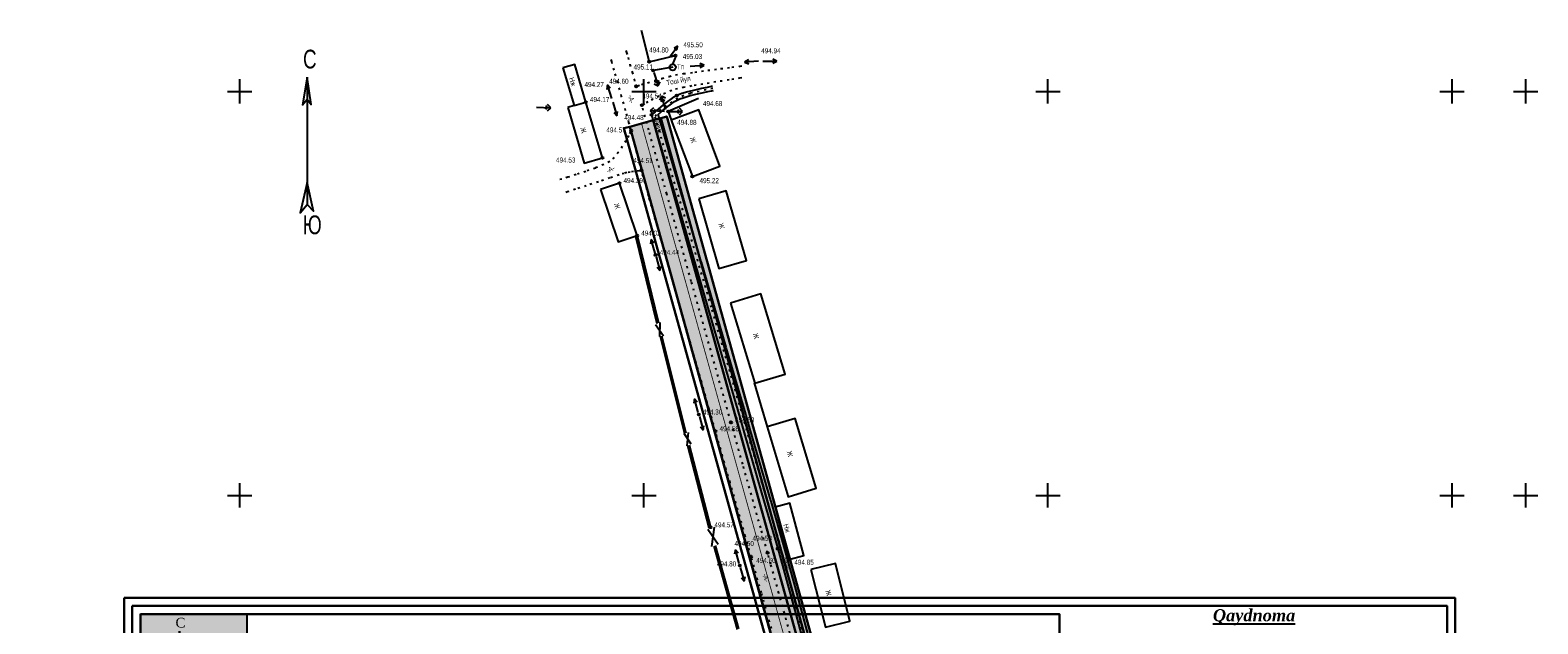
# Model space of a CAD drawing. Extents: x 0 to 667088, y 0 to 6446.
# Tile 490 of 518: x 2935 to 3308, y 447 to 594. Entities that reach past the tile are written whole.
import ezdxf

# ---------------------------------------------------------------- set-up
doc = ezdxf.new("R2010")
doc.units = 0
doc.header["$MEASUREMENT"] = 0
for name, pattern in [('CONTI', [0]), ('STRIH_1', [3, 2, -1]), ('STROT', [1.7, 0.5, -1.2])]:
    doc.linetypes.add(name, pattern=pattern)
for name, color, linetype in [('(002) Рамка', 7, 'Continuous'), ('(004) Точки рельефа', 7, 'Continuous'), ('NAD_M0', 7, 'CONTI'), ('PI_DT0', 3, 'CONTI'), ('PI_OT0', 172, 'CONTI'), ('PI_TT0', 5, 'CONTI'), ('SETKR', 2, 'CONTI'), ('SIT_L0', 250, 'CONTI'), ('STR_L0', 6, 'CONTI'), ('USLZN0', 250, 'CONTI'), ('ZAPSK0', 250, 'CONTI')]:
    doc.layers.add(name, color=color, linetype=linetype)
doc.layers.add('.', color=7, linetype='Continuous', lineweight=15)
doc.styles.add('SHRFT', font='TXT', dxfattribs={"width": 0.75})
doc.styles.get("Standard").update_dxf_attribs({"font": 'times.ttf'})
doc.linetypes.add('ОГРАДА_ГЛИН', pattern='A,4,["|",Standard,S=0.8,R=0,X=0,Y=-0.8],0.5,["|",Standard,S=0.8,R=0,X=0,Y=-0.8],3.5', length=8)

# ---------------------------------------------------------------- blocks, each defined once
blk = doc.blocks.new('BL_333')
at = {"color": 0}
for p, q in [((-3, 0), (3, 0)), ((0, -3), (0, 3))]:
    blk.add_line(p, q, dxfattribs=at)
blk = doc.blocks.new('BL_4030')
at = {"color": 0}
for p, q in [((0.5, 0), (4, 0)), ((2.7, 0.5), (3.2, 0)), ((3.2, 0), (2.7, -0.5)), ((4, 0), (3.2, 0.8)), ((3.2, -0.8), (4, 0))]:
    blk.add_line(p, q, dxfattribs=at)
blk = doc.blocks.new('BL_4031')
at = {"color": 0}
for p, q in [((0.5, 0), (4, 0)), ((4, 0), (3, 0.5)), ((3, -0.5), (4, 0))]:
    blk.add_line(p, q, dxfattribs=at)
blk = doc.blocks.new('BL_86')
at = {"color": 0}
for p, q in [((-0.65, 2.75), (1.25, 5.25)), ((1.25, 5.25), (0.4, 4.75)), ((0.4, 4.75), (1.02, 4.35)), ((0.62, 4.7), (1.2, 5.25)), ((1.2, 5.25), (0.87, 4.45)), ((1.02, 4.35), (1.2, 5.25)), ((0.85, 2.75), (-0.65, 2.75)), ((0, 0.75), (0.85, 2.75))]:
    blk.add_line(p, q, dxfattribs=at)
blk.add_circle((0, 0), 0.75, dxfattribs=at)
blk = doc.blocks.new('009')
at = {"layer": 'PI_DT0', "color": 5, "linetype": 'Continuous'}
for points in [[(361.32, 236.27), (360.72, 232.85), (361.31, 233.55), (361.79, 232.89), (361.32, 236.27)], [(361.32, 236.27), (361.26, 220.52)], [(361.27, 223.24), (360.4, 219.48), (361.26, 220.52), (362.07, 219.71), (361.27, 223.24)]]:
    blk.add_lwpolyline(points, dxfattribs=at)
at = {"layer": '(004) Точки рельефа', "color": 7, "style": 'SHRFT', "width": 0.75}
for s, p in [('С', (360.81, 237.36)), ('Ю', (360.71, 216.85))]:
    blk.add_text(s, height=2.32, rotation=359.7982, dxfattribs=at).set_placement(p)
blk = doc.blocks.new('rhy')
at = {"layer": 'PI_TT0', "color": 0}
for centre in [(1442.03116, 586.39), (1448.54116, 587.91), (1443.04116, 584.22), (1438.83116, 580.29), (1426.41116, 576.4), (1440.24116, 575.63), (1448.87116, 578.01), (1442.61116, 573.22), (1446.75116, 574.04), (1437.61116, 569.31), (1430.49116, 562.61), (1440.17116, 559.45), (1434.71116, 556.35), (1452.74116, 557.97), (1439.10116, 543.34), (1443.66116, 538.56), (1454.35116, 499.07), (1462.31116, 497.12), (1458.47116, 494.93), (1457.21116, 471.15), (1467.30116, 463.84), (1471.37116, 464.86), (1473.86116, 465.87), (1476.66116, 463.22), (1464.47116, 461.7)]:
    blk.add_circle(centre, 0.25, dxfattribs=at)
for p in [(1442.03116, 586.39), (1448.54116, 587.91), (1443.04116, 584.22), (1438.83116, 580.29), (1426.41116, 576.4), (1440.24116, 575.63), (1448.87116, 578.01), (1442.61116, 573.22), (1446.75116, 574.04), (1437.61116, 569.31), (1430.49116, 562.61), (1434.71116, 556.35), (1440.17116, 559.45), (1452.74116, 557.97), (1439.10116, 543.34), (1443.66116, 538.56), (1454.35116, 499.07), (1462.31116, 497.12), (1458.47116, 494.93), (1457.21116, 471.15), (1467.30116, 463.84), (1471.37116, 464.86), (1473.86116, 465.87), (1476.66116, 463.22), (1464.47116, 461.7)]:
    blk.add_point(p, dxfattribs=at)
at = {"layer": 'SIT_L0', "color": 250}
for p, q in [((1455.66116, 585.53), (1454.63116, 585.96)), ((1466.62116, 586.83), (1465.66116, 586.26)), ((1469.15116, 586.51), (1465.66116, 586.26)), ((1465.66116, 586.26), (1466.69116, 585.83)), ((1447.88116, 585), (1443.04116, 584.22)), ((1443.19116, 583.74), (1444.27116, 580.41)), ((1452.17116, 585.28), (1455.66116, 585.53)), ((1454.70116, 584.96), (1455.66116, 585.53)), ((1443.26116, 580.93), (1444.27116, 580.41)), ((1444.03116, 581.18), (1443.40116, 581.5)), ((1444.35116, 581.81), (1444.03116, 581.18)), ((1444.27116, 580.41), (1444.79116, 581.42)), ((1414.21116, 575.11), (1417.71116, 575)), ((1416.91116, 575.03), (1416.39116, 574.54)), ((1416.42116, 575.54), (1416.91116, 575.03)), ((1416.88116, 574.23), (1417.71116, 575)), ((1417.71116, 575), (1416.93116, 575.82)), ((1433.09116, 576.36), (1434.04116, 572.99)), ((1443.16116, 574.96), (1442.33116, 574.19)), ((1443.13116, 574.16), (1443.65116, 574.65)), ((1445.10116, 577.87), (1444.58116, 576.86)), ((1445.02116, 576.47), (1445.34116, 577.1)), ((1446.18116, 574.54), (1445.10116, 577.87)), ((1446.11116, 577.35), (1445.10116, 577.87)), ((1445.34116, 577.1), (1445.97116, 576.78)), ((1433.29116, 573.82), (1434.04116, 572.99)), ((1434.04116, 572.99), (1434.25116, 574.09)), ((1445.83116, 574.08), (1442.33116, 574.19)), ((1442.33116, 574.19), (1443.11116, 573.37)), ((1443.62116, 573.65), (1443.13116, 574.16)), ((1442.58116, 542.41), (1442.37116, 541.31)), ((1443.53116, 539.04), (1442.58116, 542.41)), ((1443.33116, 541.58), (1442.58116, 542.41)), ((1443.79116, 538.08), (1444.71116, 534.7)), ((1443.96116, 535.53), (1444.71116, 534.7)), ((1444.71116, 534.7), (1444.93116, 535.79)), ((1443.62821, 521.34327), (1445.64116, 518.52)), ((1444.72116, 521.83), (1444.62116, 518.34)), ((1453.30116, 502.93), (1453.08116, 501.84)), ((1454.22116, 499.55), (1453.30116, 502.93)), ((1454.05116, 502.1), (1453.30116, 502.93)), ((1454.48116, 498.59), (1455.40116, 495.21)), ((1455.40116, 495.21), (1455.62116, 496.3)), ((1452.47116, 491.71), (1450.73116, 494.37)), ((1451.71116, 494.65), (1451.35116, 491.29)), ((1454.65116, 496.04), (1455.40116, 495.21)), ((1456.54116, 470.68), (1459.14116, 467)), ((1458.11116, 471.17), (1457.52116, 466.4)), ((1463.42116, 465.56), (1463.20116, 464.47)), ((1464.34116, 462.18), (1463.42116, 465.56)), ((1464.17116, 464.73), (1463.42116, 465.56)), ((1464.61116, 461.22), (1465.60116, 457.86)), ((1465.60116, 457.86), (1465.80116, 458.96)), ((1464.84116, 458.68), (1465.60116, 457.86))]:
    blk.add_line(p, q, dxfattribs=at)
at = {"layer": 'STR_L0', "color": 0}
for points in [[(1440.08116, 594.2), (1442.03116, 586.39), (1448.54116, 587.91)], [(1420.72116, 584.86), (1423.48116, 575.53), (1426.41116, 576.4), (1423.65116, 585.73), (1420.72116, 584.86)], [(1457.75116, 580.29), (1457.38116, 580.22), (1456.40116, 580.03), (1454.99116, 579.73), (1453.34116, 579.36), (1451.65116, 578.94), (1450.10116, 578.48), (1448.87116, 578.01), (1447.79116, 577.4), (1446.61116, 576.58), (1445.43116, 575.67), (1444.34116, 574.76), (1443.44116, 573.98), (1442.83116, 573.43), (1442.61116, 573.22), (1444.09116, 568.16), (1447.96116, 554.9), (1453.40116, 536.3), (1459.54116, 515.23), (1464.46116, 498.35), (1465.56116, 494.56), (1470.62116, 477.15), (1473.86116, 465.87), (1476.03116, 458.1), (1478.34116, 449.66), (1480.66116, 441.03)], [(1461.13116, 515.7), (1454.99116, 536.76), (1454.95116, 536.88), (1449.80116, 554.51), (1449.55116, 555.36), (1445.68116, 568.62), (1445.65116, 568.73), (1444.30116, 573.33), (1445.02116, 573.96), (1446.09116, 574.85), (1447.23116, 575.73), (1448.35116, 576.51), (1449.32116, 577.06), (1449.61116, 577.17), (1450.44116, 577.48), (1451.93116, 577.93), (1453.58116, 578.34), (1455.21116, 578.7), (1456.61116, 579), (1457.50116, 579.17), (1457.58116, 579.19), (1457.95116, 579.26)], [(1421.93116, 575.07), (1426.01116, 561.28), (1430.49116, 562.61), (1426.41116, 576.4)], [(1423.48116, 575.53), (1421.93116, 575.07)], [(1454.23116, 577.28), (1446.75116, 574.04), (1447.51116, 571.99)], [(1447.54116, 571.92), (1452.74116, 557.97), (1459.56116, 560.51), (1454.36116, 574.46), (1447.54116, 571.92)], [(1429.99116, 554.76), (1434.36116, 541.81), (1439.10116, 543.34), (1439.08116, 543.4), (1434.71116, 556.35), (1429.99116, 554.76)], [(1454.32116, 552.49), (1459.31116, 535.2), (1466.12116, 537.16), (1461.13116, 554.45), (1454.32116, 552.49)], [(1462.15116, 526.64), (1468.21116, 506.79), (1475.72116, 509.09), (1469.66116, 528.94), (1462.15116, 526.64)], [(1475.45116, 466.32), (1472.21116, 477.61), (1472.17116, 477.75), (1467.15116, 495.02), (1466.05116, 498.81), (1465.94116, 499.19), (1461.13116, 515.69)], [(1468.01116, 506.88), (1469.67116, 501.32), (1471.27116, 495.98)], [(1471.25116, 495.99), (1476.42116, 478.73), (1483.37116, 480.81), (1478.20116, 498.07), (1471.25116, 495.99)], [(1473.24116, 476.13), (1476.66116, 463.22), (1480.32116, 464.19), (1476.90116, 477.1), (1473.24116, 476.13)], [(1482.26116, 441.46), (1479.94116, 450.09), (1479.70116, 450.97), (1477.95116, 457.37), (1477.63116, 458.54), (1475.46116, 466.31)], [(1482.09116, 460.67), (1485.68116, 446.4), (1491.75116, 447.93), (1488.16116, 462.2), (1482.09116, 460.67)]]:
    blk.add_lwpolyline(points, dxfattribs=at)
at = {"layer": 'STR_L0', "color": 0, "linetype": 'STROT'}
for points in [[(1472.31116, 446.13), (1469.83116, 454.92), (1468.01116, 461.35), (1467.30116, 463.84), (1465.85116, 468.96), (1462.08116, 482.22), (1458.47116, 494.93), (1456.91116, 500.44), (1451.23116, 520.45), (1445.95116, 539.07), (1441.96116, 553.12), (1440.17116, 559.45), (1439.79116, 560.85), (1439.42116, 562.26), (1439.06116, 563.67), (1438.70116, 565.08), (1438.35116, 566.49), (1437.99116, 567.9), (1437.61116, 569.31), (1437.05116, 571.34), (1436.22116, 574.31), (1435.25116, 577.77), (1434.26116, 581.25), (1433.40116, 584.31), (1432.79116, 586.48), (1432.56116, 587.3)], [(1436.32116, 589.18), (1436.46116, 588.69), (1436.82116, 587.42), (1437.31116, 585.68), (1437.84116, 583.79), (1438.33116, 582.05), (1438.69116, 580.78), (1438.83116, 580.29), (1439.20116, 580.41), (1440.19116, 580.74), (1441.63116, 581.2), (1443.36116, 581.73), (1445.21116, 582.27), (1447.01116, 582.75), (1448.60116, 583.11), (1450.57116, 583.43), (1453.36116, 583.83), (1456.55116, 584.26), (1459.75116, 584.67), (1462.54116, 585.03), (1464.52116, 585.27), (1465.27116, 585.36)], [(1476.88116, 444.96), (1474.15116, 454.84), (1472.15116, 462.06), (1471.37116, 464.86), (1469.65116, 471), (1465.20116, 486.82), (1462.31116, 497.12), (1459.12116, 508.46), (1452.49116, 532.03), (1446.41116, 553.67), (1441.96116, 569.49), (1440.24116, 575.63), (1440.55116, 575.81), (1441.38116, 576.29), (1442.60116, 576.96), (1444.07116, 577.73), (1445.65116, 578.51), (1447.21116, 579.18), (1448.60116, 579.66), (1450.45116, 580.07), (1453.20116, 580.57), (1456.40116, 581.11), (1459.64116, 581.62), (1462.48116, 582.06), (1464.50116, 582.37), (1465.27116, 582.48)], [(1437.61116, 569.31), (1437.44116, 568.98), (1436.98116, 568.09), (1436.29116, 566.84), (1435.41116, 565.4), (1434.42116, 563.95), (1433.36116, 562.66), (1432.30116, 561.71), (1430.84116, 560.94), (1428.77116, 560.08), (1426.38116, 559.23), (1424.00116, 558.44), (1421.91116, 557.79), (1420.43116, 557.35), (1419.87116, 557.18)], [(1440.17116, 559.45), (1440.01116, 559.43), (1439.56116, 559.38), (1438.92116, 559.31), (1438.15116, 559.2), (1437.33116, 559.08), (1436.55116, 558.93), (1435.88116, 558.76), (1434.62116, 558.37), (1432.35116, 557.63), (1429.49116, 556.69), (1426.50116, 555.7), (1423.82116, 554.81), (1421.88116, 554.17), (1421.14116, 553.92)]]:
    blk.add_lwpolyline(points, dxfattribs=at)
at = {"layer": 'ZAPSK0', "color": 4, "linetype": 'STROT'}
blk.add_lwpolyline([(1457.78594, 579.78069), (1452.25095, 578.56011), (1449.07333, 577.41643), (1444.92484, 574.55118), (1443.49605, 572.73287), (1446.71723, 561.55518), (1451.51123, 545.65725), (1457.58266, 524.937), (1465.56075, 497.26734), (1474.55463, 466.17031), (1479.99774, 445.37191), (1488.06814, 415.90471), (1491.27695, 402.29093), (1493.33001, 392.97424), (1500.29809, 369.93853), (1510.9952, 333.36517), (1514.50131, 321.94119), (1521.86126, 294.13835), (1526.29092, 275.85754)], dxfattribs=at)
at = {"layer": 'ZAPSK0', "color": 0, "ltscale": 0.5}
for points in [[(1438.71238, 543.24591), (1443.94313, 521.63349)], [(1444.744, 518.43065), (1450.77444, 494.47148)], [(1451.53356, 491.40157), (1456.82402, 471.04937)], [(1458.03573, 466.51327), (1463.81032, 445.88218)]]:
    blk.add_lwpolyline(points, dxfattribs=at)
at = {"layer": 'ZAPSK0', "color": 0, "linetype": 'ОГРАДА_ГЛИН', "ltscale": 0.5}
for points in [[(1439.10116, 543.34), (1444.3319, 521.72758)], [(1445.13191, 518.52829), (1451.16235, 494.56911)], [(1451.9207, 491.5022), (1457.21116, 471.15)], [(1458.42093, 466.62109), (1464.19551, 445.99)]]:
    blk.add_lwpolyline(points, dxfattribs=at)
at = {"layer": '(002) Рамка', "xscale": 2.000000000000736, "yscale": 2.000000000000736, "zscale": 2.000000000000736, "rotation": 0.1847134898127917}
blk.add_blockref('009', (636.31615, 107.67558), dxfattribs=at)
at = {"layer": 'SETKR', "color": 112}
for p in [(1240.75116, 579.05), (1340.75116, 579.05), (1440.75116, 579.05), (1540.75116, 579.05), (1640.75116, 579.05), (1240.75116, 479.05), (1340.75116, 479.05), (1440.75116, 479.05), (1540.75116, 479.05), (1640.75116, 479.05)]:
    blk.add_blockref('BL_333', p, dxfattribs=at)
at = {"layer": 'USLZN0', "color": 250}
for name, p in [('BL_86', (1447.88116, 585)), ('BL_4031', (1469.65116, 586.55)), ('BL_4030', (1446.33116, 574.06))]:
    blk.add_blockref(name, p, dxfattribs=at)
at = {"layer": 'USLZN0', "color": 250, "rotation": 108}
blk.add_blockref('BL_4031', (1432.96116, 576.84), dxfattribs=at)
at = {"layer": 'NAD_M0', "color": 1, "style": 'SHRFT', "width": 0.75}
blk.add_text('Тп', height=1.25, dxfattribs=at).set_placement((1448.91392, 584.51121))
at = {"layer": 'NAD_M0', "color": 7, "style": 'SHRFT', "width": 0.75}
for s, rotation, p in [('Нж', 287, (1422.22116, 582.29)), ('Тош йул', 11, (1446.42116, 580.55)), ('-А-', 285, (1436.79116, 578)), ('арик', 286, (1443.30116, 571.68)), ('Ж', 286, (1424.97116, 569.95)), ('Ж', 291, (1452.07116, 567.48)), ('-А-', 26, (1431.82116, 558.75)), ('Ж', 287, (1433.33116, 551.14)), ('Ж', 287, (1459.17116, 546.27)), ('Ж', 286, (1467.71116, 519.05)), ('Ж', 285, (1476.10116, 489.87)), ('Нж', 286, (1475.24116, 471.81)), ('арик', 285, (1474.84116, 463.69)), ('-А-', 286, (1470.03116, 459.49)), ('Ж', 284, (1485.64116, 455.46))]:
    blk.add_text(s, height=1.25, rotation=rotation, dxfattribs=at).set_placement(p)
at = {"layer": 'PI_OT0', "color": 0, "style": 'SHRFT', "width": 0.75}
for s, p in [('494.80', (1442.05536, 588.66814)), ('495.50', (1450.53692, 589.96334)), ('494.94', (1469.78585, 588.47476)), ('495.03', (1450.37694, 587.05535)), ('494.60', (1432.16981, 580.92245)), ('495.11', (1438.20593, 584.45262)), ('494.27', (1426.05667, 580.11464)), ('494.54', (1440.37591, 577.26815)), ('494.17', (1427.41116, 576.4)), ('494.68', (1455.36642, 575.40323)), ('494.48', (1435.91266, 571.936)), ('494.88', (1448.99853, 570.7574)), ('494.57', (1431.473, 568.86861)), ('494.53', (1419.01299, 561.42656)), ('494.51', (1438.148, 561.30432)), ('494.39', (1435.71116, 556.35)), ('495.22', (1454.52181, 556.32315)), ('494.02', (1440.10116, 543.34)), ('494.44', (1444.66116, 538.56)), ('494.30', (1455.35116, 499.07)), ('494.59', (1463.31116, 497.12)), ('494.58', (1459.47116, 494.93)), ('494.57', (1458.21116, 471.15)), ('494.60', (1463.17436, 466.50992)), ('494.58', (1467.64121, 467.80245)), ('494.80', (1458.8033, 461.474)), ('494.60', (1468.55963, 462.34045)), ('494.85', (1477.9935, 461.87467))]:
    blk.add_text(s, height=1.25, dxfattribs=at).set_placement(p)
blk = doc.blocks.new('A$C95fb799e')
at = {"color": 1, "lineweight": 30}
blk.add_lwpolyline([(-8.39, 6.69), (-1.82, 6.69), (-0.46, 11.88), (6.36, 21.86), (-1.82, 40.36), (-6.3, 17.73), (-6.13, 13.25)], close=True, dxfattribs=at)
at = {"lineweight": 30}
for points in [[(-1.82, 4.17), (-1.82, 42.1)], [(-9.01, 6.07), (12.99, 28.07)], [(-12.29, 23.72), (4.39, 7.04)], [(-10.76, 13.25), (8.04, 13.25)]]:
    blk.add_lwpolyline(points, dxfattribs=at)
at = {"color": 5, "lineweight": 30}
blk.add_lwpolyline([(-3.82, 15.24), (-2.65, 13.25), (-2.28, 12.62), (-1.82, 12.24), (0.08, 13.25), (0.36, 15.44), (-1.82, 15.7)], close=True, dxfattribs=at)
at = {"color": 0, "char_height": 3.4214, "width": 3.4074, "attachment_point": 1, "rotation": 359.7332}
for s, insert in [('\\pi0.14978;С', (-3.34, 46.75)), ('\\pi-0.82479;с-з', (-14.26, 27.25)), ('\\pi-0.96775;с-в', (11.67, 32.43)), ('\\pi0.45159;З', (-14.34, 14.97)), ('\\pi0.15072;В', (9.76, 15.4)), ('\\pi-1.4284;ю-з', (-11.89, 6.94)), ('\\pi-1.5714;ю-в', (5.34, 7.48)), ('\\pi-0.57063;Ю', (-3.39, 3.51))]:
    blk.add_mtext(s, dxfattribs=dict(at, insert=insert))
blk = doc.blocks.new('A$Cc176be7d')
at = {"color": 7, "xscale": 0.3834332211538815, "yscale": 0.3834332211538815, "zscale": 0.3834332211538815}
blk.add_blockref('A$C95fb799e', (-8.41, -5.9), dxfattribs=at)
blk = doc.blocks.new('RER')
at = {"layer": '.', "true_color": 0xffffff}
h = blk.add_hatch(color=7, dxfattribs=at)
h.dxf.hatch_style = 1
h.paths.add_polyline_path([(51.72, 67.75), (66.04, 67.75), (66.04, 48.7), (51.72, 48.7)])
blk.add_lwpolyline([(51.72, 67.75), (66.04, 67.75), (66.04, 48.7), (51.72, 48.7)], close=True)
at = {"color": 5, "lineweight": 30}
blk.add_blockref('A$Cc176be7d', (66.08, 55.22), dxfattribs=at)
blk = doc.blocks.new('A$C38bcc154')
at = {"xscale": 0.8250000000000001, "yscale": 0.8250000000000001, "zscale": 0.8250000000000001}
blk.add_blockref('RER', (-54.48, -55.89), dxfattribs=at)

msp = doc.modelspace()

# ---------------------------------------------------------------- hatches: boundary and pattern name
at = {"layer": '.', "lineweight": 30, "true_color": 0xf15558}
h = msp.add_hatch(color=13, dxfattribs=at)
h.dxf.hatch_style = 1
h.paths.add_polyline_path([(2991.56042, 264.93068), (2935.00169, 255.19836), (2934.74731, 256.67664), (2991.30604, 266.40896)])
edge = h.paths.add_edge_path()
edge.add_arc((3158.69723, 283.54371), 4, 15.5336492, 99.763532, ccw=False)
edge.add_line((3162.55112, 284.61493), (3167.23773, 267.75401))
edge.add_line((3167.23773, 267.75401), (3165.79252, 267.3523))
edge.add_line((3165.79252, 267.3523), (3160.86124, 285.09349))
edge.add_line((3160.86124, 285.09349), (3159.17367, 286.16244))
edge.add_line((3159.17367, 286.16244), (2936.3108, 247.8134))
edge.add_line((2936.3108, 247.8134), (2936.01918, 249.28527))
edge.add_line((2936.01918, 249.28527), (3158.0189, 287.48578))
h.paths.add_polyline_path([(3082.63911, 280.60301), (3082.38474, 282.08129), (3007.00709, 269.11071), (3007.26146, 267.63243)], flags=17)
edge = h.paths.add_edge_path()
edge.add_line((2961.86522, 383.98384), (2961.60179, 385.46053))
edge.add_line((2961.60179, 385.46053), (3122.76945, 414.21088))
edge.add_arc((3123.47191, 410.27305), 4, 15.5336492, 100.1144778, ccw=False)
edge.add_line((3127.3258, 411.34426), (3158.78277, 298.17225))
edge.add_arc((3154.92888, 297.10103), 4, -80.236468, 15.5336492, ccw=False)
edge.add_line((3155.60721, 293.15897), (3086.58118, 281.28134))
edge.add_line((3086.58118, 281.28134), (3086.32681, 282.75962))
edge.add_line((3086.32681, 282.75962), (3156.68926, 294.8672))
edge.add_line((3156.68926, 294.8672), (3157.70072, 296.46401))
edge.add_line((3157.70072, 296.46401), (3125.63797, 411.81543))
edge.add_line((3125.63797, 411.81543), (3123.92476, 412.89329))
edge.add_line((3123.92476, 412.89329), (2961.86522, 383.98384))
h.paths.add_polyline_path([(3174.94552, 269.89644), (3176.39073, 270.29815), (3092.29493, 572.84773), (3090.84817, 572.45157)])
h.paths.add_polyline_path([(2999.19017, 267.76561), (3003.06502, 268.43238), (3003.3194, 266.9541), (2999.44454, 266.28734)], flags=17)
at = {"layer": '.', "lineweight": 30, "true_color": 0x3f4040}
h = msp.add_hatch(color=250, dxfattribs=at)
h.dxf.hatch_style = 1
edge = h.paths.add_edge_path()
edge.add_line((3083.14039, 570.30914), (3088.92123, 571.91596))
edge.add_line((3088.92123, 571.91596), (3173.01857, 269.36084))
edge.add_line((3173.01857, 269.36084), (3167.23773, 267.75401))
edge.add_line((3167.23773, 267.75401), (3162.55112, 284.61493))
edge.add_arc((3158.69723, 283.54371), 4, 15.5336492, 99.763532)
edge.add_line((3158.0189, 287.48578), (2936.01918, 249.28527))
edge.add_line((2936.01918, 249.28527), (2935.00169, 255.19836))
edge.add_line((2935.00169, 255.19836), (3155.60721, 293.15897))
edge.add_arc((3154.92888, 297.10103), 4, 279.763532, 375.5336492)
edge.add_line((3158.78277, 298.17225), (3127.3258, 411.34426))
edge.add_arc((3123.47191, 410.27305), 4, 15.5336492, 100.1144778)
edge.add_line((3122.76945, 414.21088), (2961.60179, 385.46053))
edge.add_line((2961.60179, 385.46053), (2960.72372, 390.38282))
edge.add_line((2960.72372, 390.38282), (3120.67893, 418.91689))
edge.add_arc((3119.97647, 422.85473), 4, 280.1144778, 375.5119397)
edge.add_line((3123.83077, 423.92448), (3083.14039, 570.30914))
at = {"layer": '.', "lineweight": 30}
h = msp.add_hatch(color=4, dxfattribs=at)
h.dxf.hatch_style = 1
h.paths.add_polyline_path([(3088.92123, 571.91596), (3090.84817, 572.45157), (3174.94552, 269.89644), (3173.01857, 269.36084)])
h.paths.add_polyline_path([(2962.12864, 382.50715), (2961.86522, 383.98384), (3098.74306, 408.40119), (3099.00649, 406.9245)])

# ---------------------------------------------------------------- linework, layer by layer
at = {"color": 18, "lineweight": 30, "true_color": 0x000000}
for points in [[(2958.02334, 453.69009), (3287.37208, 453.69009), (3287.37208, 155.19328), (2958.02334, 155.19328)], [(2960.02334, 451.69009), (3285.37208, 451.69009), (3285.37208, 157.19328), (2960.02334, 157.19328)], [(2962.02334, 449.69009), (3189.45347, 449.69009), (3189.45347, 159.19328), (2962.02334, 159.19328)]]:
    msp.add_lwpolyline(points, close=True, dxfattribs=at)
at = {"layer": 'ZAPSK0', "color": 5, "lineweight": 30}
for points in [[(3083.14039, 570.30914), (3088.92123, 571.91596), (3173.01857, 269.36084), (3167.23773, 267.75401), (3162.55112, 284.61493, 0.385015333), (3158.0189, 287.48578), (2936.01918, 249.28527), (2935.00169, 255.19836), (3155.60721, 293.15897, 0.444027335), (3158.78277, 298.17225), (3127.3258, 411.34426, 0.386774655), (3122.76945, 414.21088), (2961.60179, 385.46053), (2960.72372, 390.38282), (3120.67893, 418.91689, 0.442082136), (3123.83077, 423.92448)], [(3123.22013, 420.51406, 0.220297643), (3123.85967, 423.81428), (3083.14039, 570.30914), (3081.69518, 569.90743)]]:
    msp.add_lwpolyline(points, format="xyb", close=True, dxfattribs=at)
at = {"layer": 'ZAPSK0', "color": 7, "linetype": 'STRIH_1', "lineweight": 30, "true_color": 0xffffff, "const_width": 0.2}
msp.add_lwpolyline([(3086.03081, 571.11255), (3170.12815, 268.55742)], dxfattribs=at)
at = {"layer": 'ZAPSK0', "color": 5, "lineweight": 30}
for points in [[(3088.92123, 571.91596), (3090.84817, 572.45157), (3174.94552, 269.89644), (3173.01857, 269.36084)], [(3174.94552, 269.89644), (3176.39073, 270.29815), (3092.29493, 572.84773), (3090.84817, 572.45157)]]:
    msp.add_lwpolyline(points, close=True, dxfattribs=at)

# ---------------------------------------------------------------- block references
at = {"layer": '(002) Рамка', "color": 0}
for p in [(1645.8663, 0), (2064.08216, 0)]:
    msp.add_blockref('rhy', p, dxfattribs=at)
at = {"color": 5, "linetype": 'Continuous', "lineweight": 30, "xscale": 2.232711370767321, "yscale": 2.232711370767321, "zscale": 2.232711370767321}
msp.add_blockref('A$C38bcc154', (2988.39407, 449.69009), dxfattribs=at)

# ---------------------------------------------------------------- texts
at = {"color": 0, "insert": (3237.61583, 448.89569), "char_height": 3, "width": 92.0560599, "attachment_point": 5}
msp.add_mtext('{\\fTimes New Roman|b1|i1|c204|p18;\\LQaydnoma}', dxfattribs=at)

doc.saveas('drawing.dxf')
